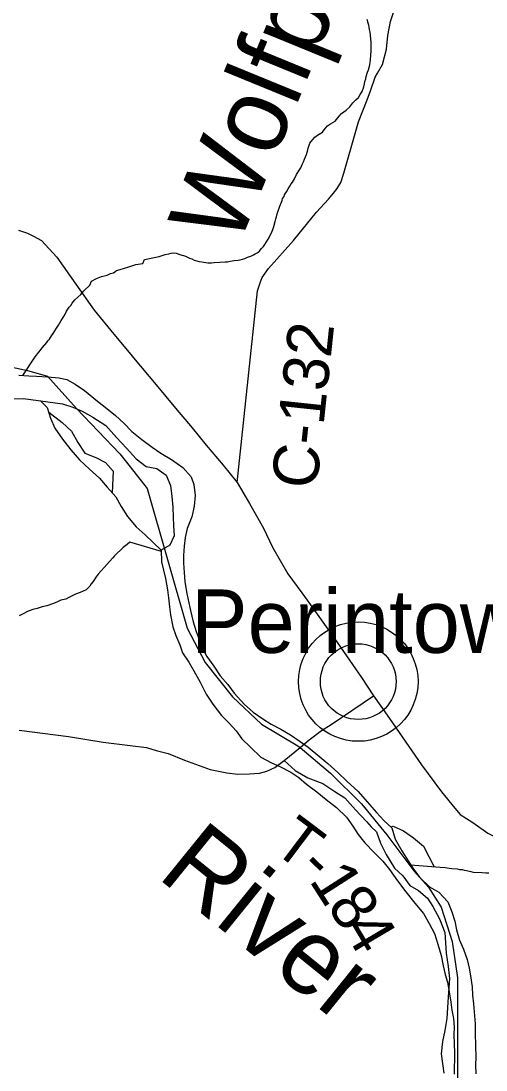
# Model space of a CAD drawing. Extents: x 1310247 to 1664935, y 235267 to 584339.
# Drawn here: x 1473549 to 1476604, y 416732 to 423634 of the extents above; entities that cross this region are included whole.
import ezdxf

# ---------------------------------------------------------------- set-up
doc = ezdxf.new("R2010")
doc.units = 0
for name, color, linetype in [('GM_X_County_Road', 7, 'Continuous'), ('GM_X_County_Road_Text', 7, 'Continuous'), ('GM_X_Major_River', 7, 'Continuous'), ('GM_X_Major_River_Text', 7, 'Continuous'), ('GM_X_Minor_River', 7, 'Continuous'), ('GM_X_Minor_River_Text', 7, 'Continuous'), ('GM_X_Township', 7, 'Continuous'), ('GM_X_Township_Road', 7, 'Continuous'), ('GM_X_Township_Road_Text', 7, 'Continuous'), ('GM_X_Unincorporated', 7, 'Continuous'), ('GM_X_Unincorporated_Location', 7, 'Continuous'), ('GM_X_Unincorporated_Text', 7, 'Continuous'), ('GM_X_US_Route', 7, 'Continuous')]:
    doc.layers.add(name, color=color, linetype=linetype)

msp = doc.modelspace()

# ---------------------------------------------------------------- linework, layer by layer
at = {"layer": 'GM_X_County_Road'}
for points in [[(1474969.4, 420597.6), (1475103.3, 421859.2), (1475119.2, 421910.6), (1475133.9, 421946.1), (1475175.5, 422004.9), (1475339.6, 422189.9), (1475490.3, 422376.1), (1475569.9, 422461.8), (1475601.8, 422501), (1475625, 422532.8), (1475649.5, 422570.8), (1475670.4, 422633.3), (1475767.1, 422970.1), (1475794.1, 423042.4), (1475822.2, 423115.9), (1475845.5, 423175.9), (1475875.7, 423264.3), (1475890.3, 423290), (1475923.9, 423348.6), (1475950.9, 423449.1), (1475958.2, 423539.7), (1475976.6, 423631.5), (1476026.8, 423782.2)], [(1475398, 418866.6), (1475441.4, 418903.7), (1475523.8, 418965.8), (1475586.7, 419006.1), (1475865, 419193)], [(1473536.9, 418967.1), (1473861.2, 418925.6), (1474089, 418888.9), (1474265.4, 418866.8), (1474373.2, 418854.5), (1474436.9, 418835), (1474515.3, 418815.4), (1474623.1, 418771.3), (1474790.7, 418708.2), (1474846.4, 418698.9), (1474902, 418687.6), (1474973.7, 418678), (1475049.6, 418680.2), (1475115.6, 418684.7), (1475163.8, 418697.6), (1475216.4, 418722.4), (1475277.9, 418767.8), (1475382, 418852.9), (1475398, 418866.6)]]:
    msp.add_lwpolyline(points, dxfattribs=at)
at = {"layer": 'GM_X_Major_River'}
for points in [[(1472214.3, 422035.2), (1472342.7, 421925), (1472407.2, 421891.8), (1472467.3, 421852.3), (1472536.6, 421817.1), (1472605.6, 421761.8), (1472670.7, 421710.6), (1472731.8, 421657.4), (1472800.7, 421598.1), (1472869.7, 421544.8), (1472920.9, 421499.8), (1472972.2, 421458.8), (1473037.3, 421407.6), (1473090.5, 421364.6), (1473157.3, 421297.3), (1473224.1, 421232), (1473295.1, 421174.6), (1473366.6, 421149.4), (1473432.5, 421146.4), (1473500.5, 421147.4), (1473564.6, 421150.4)], [(1473535.3, 421303.5), (1473599.2, 421298.5), (1473651.2, 421297.7), (1473723.1, 421292.6), (1473797, 421287.4), (1473848.8, 421274.6), (1473904.3, 421245.6), (1473965.5, 421202.5), (1474050.2, 421132.8), (1474113.3, 421083.7), (1474168.5, 421038.6), (1474223.6, 420987.5), (1474276.6, 420932.5), (1474341.7, 420881.3), (1474410.8, 420830), (1474468.1, 420790.9), (1474537.3, 420749.7), (1474612.3, 420696.3), (1474667.3, 420635.2), (1474684.3, 420584.7), (1474693.1, 420512.2), (1474685.8, 420442), (1474670.5, 420372), (1474641.2, 420296.1), (1474628.1, 420236), (1474621.1, 420177.9), (1474616, 420117.7), (1474617.1, 420067.5), (1474620, 420005.1), (1474625, 419946.8), (1474635.7, 419878.3), (1474646.8, 419826), (1474661.5, 419755.4), (1474680.2, 419680.8), (1474699.1, 419618.2), (1474720.1, 419565.7), (1474743, 419503), (1474770.1, 419452.4), (1474815, 419389.4), (1474857.8, 419324.5), (1474906.8, 419267.5), (1474949.8, 419210.6), (1475016.5, 419137.2), (1475073.5, 419086.1), (1475136.8, 419043), (1475192.1, 419008), (1475255.5, 418974.8), (1475318.8, 418937.7), (1475382.1, 418894.5), (1475435.4, 418855.6), (1475512.2, 418792.1), (1475565.4, 418749.1), (1475630.4, 418689.8), (1475689.4, 418632.7), (1475764.1, 418565.2), (1475822.9, 418496), (1475883.6, 418426.8), (1475932.7, 418373.8), (1475985.6, 418326.2), (1476006.5, 418250.1), (1476051.1, 418175.1), (1476091.9, 418108.2), (1476127, 418053.4), (1476170, 417998.5), (1476232.9, 417937.3), (1476294.2, 417902.2), (1476353.1, 417839), (1476379.9, 417772.3), (1476398.8, 417711.7), (1476409.8, 417653.3), (1476430.6, 417586.7), (1476455.5, 417528.1), (1476480.3, 417459.4), (1476493.3, 417402.9), (1476502.4, 417352.6), (1476513.1, 417278.1), (1476516.1, 417223.8), (1476521.1, 417167.5), (1476526.1, 417115.2), (1476532.7, 417034.7), (1476533.6, 416974.4)], [(1473564.6, 421150.4), (1473821.9, 421114.3), (1473889.5, 421093.1), (1473951, 421066.1), (1474020.3, 421026.8), (1474105.4, 420973.3), (1474175.9, 420893.9), (1474240.7, 420824.6), (1474305.4, 420753.3), (1474370.5, 420704), (1474440.2, 420688.9), (1474501.5, 420645.8), (1474530.2, 420577), (1474539, 420506.6), (1474545.7, 420436.2), (1474548.5, 420369.8), (1474551.5, 420313.5), (1474554.3, 420247.2), (1474527.2, 420185.4), (1474470.6, 420152.1), (1474471.3, 420075.7), (1474497.3, 419966.9), (1474512, 419892.3), (1474517, 419838), (1474524, 419779.6), (1474531.1, 419727.3), (1474545.6, 419648.7), (1474566.6, 419590.1), (1474591.5, 419529.5), (1474610.6, 419477), (1474651.5, 419416.1), (1474684.5, 419359.3), (1474725.1, 419284.4), (1474765.7, 419205.4), (1474808.5, 419138.4), (1474865.2, 419065.2), (1474916.3, 419014.2), (1474961.4, 418963.3), (1475000.4, 418910.5), (1475057.4, 418855.4), (1475124.2, 418790), (1475195.6, 418752.8), (1475249.1, 418729.9), (1475322.5, 418692.6), (1475373.8, 418655.6), (1475425, 418612.6), (1475492.1, 418561.4), (1475553.2, 418512.2), (1475622.3, 418459), (1475687.1, 418395.7), (1475730.1, 418336.8), (1475765.1, 418282), (1475808.1, 418227.1), (1475869, 418163.9), (1475925.9, 418106.7), (1475970.9, 418051.8), (1476023.6, 417976.7), (1476076.3, 417903.5), (1476137, 417830.3), (1476193.7, 417761.1), (1476230.6, 417696.2), (1476265.4, 417629.4), (1476288.1, 417560.8), (1476308.8, 417486.1), (1476323.6, 417417.6), (1476336.6, 417361.1), (1476351.7, 417310.7), (1476362.5, 417246.2), (1476373.3, 417177.8), (1476380.3, 417125.4), (1476389.4, 417071.1), (1476394.4, 417014.7), (1476393.5, 416964.5), (1476394.4, 416904.2), (1476397.3, 416843.9), (1476394.8, 416705.4)], [(1476533.6, 416974.4), (1476534.1, 416892), (1476536.8, 416815.7), (1476535.9, 416765.5), (1476536.8, 416707.2)]]:
    msp.add_lwpolyline(points, dxfattribs=at)
at = {"layer": 'GM_X_Minor_River'}
for points in [[(1475395.8, 422690.9), (1475404.3, 422706.7), (1475410.7, 422724.6), (1475423.6, 422756.3), (1475428, 422772.2), (1475432.3, 422786.1), (1475434.7, 422798.1), (1475447.5, 422829.8), (1475455.8, 422841.6), (1475466.2, 422855.3), (1475478.6, 422869), (1475497, 422882.6), (1475529.6, 422903.8), (1475548.2, 422927.3), (1475562.7, 422945), (1475583.1, 422958.5), (1475613.6, 422975.7), (1475638.6, 423009.1), (1475655, 423026.7), (1475685.7, 423047.9), (1475708.3, 423069.4), (1475729, 423094.9), (1475749.6, 423116.4), (1475766, 423132), (1475776.5, 423149.7), (1475791.1, 423171.4), (1475801.9, 423201.1), (1475806.4, 423221.1), (1475808.8, 423237), (1475815.2, 423252.9), (1475817.6, 423268.8), (1475826.4, 423298.7), (1475832.8, 423312.5), (1475839.7, 423346.4), (1475842.1, 423362.4), (1475844.4, 423376.3), (1475847.4, 423412.3), (1475850, 423436.3), (1475848.4, 423454.3), (1475849.5, 423496.4), (1475847.9, 423512.5), (1475844.6, 423540.6), (1475843.1, 423560.7), (1475839.6, 423578.8), (1475835.9, 423592.9), (1475834.3, 423607), (1475830.6, 423621.1), (1475823.1, 423643.3)], [(1473560.3, 421301.6), (1473640.9, 421424.7), (1473690.6, 421485.5), (1473717.5, 421518.8), (1473723.9, 421530.7), (1473736.1, 421540.4), (1473748.7, 421562.1), (1473759.2, 421577.8), (1473771.6, 421595.5), (1473782.1, 421613.3), (1473794.7, 421633), (1473811.4, 421662.6), (1473826, 421682.3), (1473836.5, 421700), (1473847.1, 421725.8), (1473865.9, 421751.3), (1473876.2, 421763.1), (1473884.5, 421776.9), (1473901.2, 421800.5), (1473942.2, 421835.5), (1473960.8, 421859), (1473999.9, 421896.1), (1474012.6, 421921.8), (1474045.1, 421941), (1474077.5, 421952.1), (1474115.8, 421961.2), (1474136.2, 421972.6), (1474156.4, 421978.1), (1474176.8, 421991.6), (1474201, 421999), (1474229.3, 422008.3), (1474249.5, 422013.8), (1474269.8, 422021.2), (1474302.2, 422032.4), (1474348.5, 422039.2), (1474359.1, 422065), (1474455.9, 422084.5), (1474496.3, 422097.4), (1474520.5, 422102.8), (1474534.7, 422106.5), (1474550.8, 422108), (1474568.7, 422105.6), (1474586.6, 422099.1), (1474604.6, 422094.6), (1474616.5, 422090.3), (1474630.4, 422085.9), (1474642.3, 422079.6), (1474656.2, 422073.2), (1474670.1, 422068.8), (1474685.9, 422060.4), (1474719.8, 422051.5), (1474735.8, 422049.1), (1474775.7, 422044.1), (1474799.8, 422043.4), (1474817.9, 422045), (1474856.1, 422048), (1474890.2, 422049.1), (1474906.3, 422050.7), (1474922.4, 422054.2), (1474936.5, 422055.9), (1474948.6, 422057.6), (1474974.7, 422060.9), (1474988.8, 422062.5), (1475003, 422068.2), (1475019.1, 422071.7), (1475037.3, 422079.3), (1475059.6, 422086.7), (1475075.9, 422096.3), (1475088.1, 422102), (1475100.3, 422109.7), (1475114.5, 422117.3), (1475129.1, 422137), (1475141.4, 422150.7), (1475151.8, 422164.4), (1475162.3, 422182.2), (1475172.8, 422199.9), (1475193.8, 422239.5), (1475202.5, 422263.3), (1475209, 422283.1), (1475217.8, 422315), (1475222.3, 422332.9), (1475226.6, 422346.8), (1475231.1, 422364.7), (1475237.6, 422384.5), (1475244.1, 422402.4), (1475248.5, 422416.3), (1475261.1, 422442), (1475265.5, 422453.9), (1475267.8, 422465.9), (1475278.2, 422479.6), (1475280.5, 422491.6), (1475293, 422511.3), (1475303.5, 422531.1), (1475316, 422546.8), (1475324.4, 422562.6), (1475332.7, 422574.4), (1475345.3, 422596.1), (1475358, 422623.8), (1475378.9, 422655.3), (1475387.2, 422669.1), (1475395.8, 422690.9)], [(1473675.9, 421134.8), (1473721.5, 421091.7), (1473742.3, 421021.1), (1473771.1, 420954.4), (1473821.8, 420883.3), (1473876.5, 420812.1), (1473933.3, 420747), (1473998.2, 420685.7), (1474065.2, 420626.4), (1474114.1, 420567.4), (1474171, 420504.2), (1474205.8, 420439.4), (1474248.6, 420374.5), (1474305.4, 420305.3), (1474364.5, 420254.2), (1474470.6, 420152.1)], [(1473730.5, 421061.2), (1473819.7, 420991.8), (1473880.7, 420934.6), (1473921.4, 420861.6), (1473968.1, 420790.6), (1474039.6, 420761.4), (1474103, 420730.3), (1474154, 420671.2), (1474147.5, 420530.2)], [(1474470.7, 420142.8), (1474263.7, 420204.4), (1474245.3, 420188.9), (1474220.7, 420169.5), (1474163.2, 420114.9), (1474152.8, 420101.1), (1474130.1, 420077.7), (1474111.6, 420058.1), (1474095, 420038.5), (1474074.4, 420017), (1474055.8, 419995.5), (1474043.3, 419977.8), (1474022.5, 419946.3), (1474010.1, 419930.6), (1474001.6, 419914.8), (1473977, 419891.4), (1473938.4, 419874.4), (1473906.1, 419863.2), (1473863.4, 419840.3), (1473843.1, 419830.8), (1473810.8, 419823.6), (1473788.5, 419812.2), (1473762.1, 419800.8), (1473717.6, 419786), (1473687.3, 419778.8), (1473655, 419769.6), (1473626.7, 419762.3), (1473608.5, 419754.8), (1473590.3, 419749.2), (1473561.9, 419734), (1473537.4, 419720.6)], [(1475978, 418333), (1475993.8, 418336), (1476061.2, 418306.7), (1476128.3, 418259.3), (1476193.2, 418204), (1476264.5, 418068.9)], [(1476108.4, 418082.4), (1476303, 418065.6), (1476335.1, 418064.8), (1476361, 418060.1), (1476379, 418057.6), (1476415, 418054.7), (1476431, 418052.3), (1476449, 418051.8), (1476461, 418047.5), (1476476.9, 418045), (1476504.8, 418038.3), (1476520.8, 418033.9), (1476578.9, 418032.4), (1476602.9, 418029.7), (1476622.9, 418029.2)]]:
    msp.add_lwpolyline(points, dxfattribs=at)
at = {"layer": 'GM_X_Township'}
msp.add_lwpolyline([(1473209, 421417.7), (1473590.7, 421334.2), (1473721.8, 421298.4), (1473912.7, 421083.6), (1474198.9, 420785.4), (1474241.1, 420732), (1474377.8, 420558.8), (1474640.1, 419640.2), (1474759.4, 419413.6), (1474938.2, 419186.9), (1475129.1, 419008), (1475367.6, 418864.8), (1475381.9, 418852.9), (1475582.3, 418685.9), (1475785, 418483.1), (1475952, 418280.3), (1476130.8, 418041.7), (1476226.3, 417934.3), (1476309.7, 417803.1), (1476381.3, 417576.5), (1476417.1, 417337.9), (1476417, 416646)], dxfattribs=at)
msp.add_lwpolyline([(1473209, 421417.7), (1473590.7, 421334.2), (1473721.8, 421298.4), (1473912.7, 421083.6), (1474198.9, 420785.4), (1474241.1, 420732), (1474377.8, 420558.8), (1474640.1, 419640.2), (1474759.4, 419413.6), (1474938.2, 419186.9), (1475129.1, 419008), (1475367.6, 418864.8), (1475381.9, 418852.9), (1475582.3, 418685.9), (1475785, 418483.1), (1475952, 418280.3), (1476130.8, 418041.7), (1476226.3, 417934.3), (1476309.7, 417803.1), (1476381.3, 417576.5), (1476417.1, 417337.9), (1476417, 416646)], dxfattribs=at)
at = {"layer": 'GM_X_Township_Road'}
msp.add_lwpolyline([(1475277.9, 418767.8), (1475349.8, 418701.7), (1475433.8, 418655.1), (1475532.7, 418617), (1475610, 418563.8), (1475677.3, 418523.2), (1475745.7, 418443.7), (1475818.7, 418367.4), (1475850.5, 418332.5), (1475883.8, 418299.2), (1475911.6, 418223.7), (1475948.9, 418149.1), (1476002.9, 418060.2), (1476058, 418008.8), (1476104.5, 417946.7), (1476161.2, 417912.1), (1476219.2, 417862.6), (1476255.7, 417806.7), (1476298.8, 417727.2), (1476333.1, 417636.9), (1476341.7, 417501.5), (1476354.6, 417413.3), (1476363.2, 417333.8), (1476354.6, 417213.1), (1476346.7, 417071), (1476334, 416992.4), (1476318.7, 416919.7), (1476309.9, 416838.7), (1476327.5, 416711.6)], dxfattribs=at)
at = {"layer": 'GM_X_Unincorporated'}
for radius in [392.8, 249]:
    msp.add_circle((1475764.5, 419287.4), radius, dxfattribs=at)
at = {"layer": 'GM_X_Unincorporated_Location'}
msp.add_line((1475764.5, 419287.4), (1475764.5, 419287.4), dxfattribs=at)
at = {"layer": 'GM_X_US_Route'}
for points in [[(1473533.2, 422258.6), (1473591.1, 422238.4), (1473630.2, 422219.5), (1473682.6, 422189.9), (1473784.9, 422079.6), (1473908.8, 421901.9), (1474029.9, 421730.9), (1474159.1, 421574.8), (1474269.5, 421438.9), (1474287.5, 421417.3)], [(1474287.5, 421417.3), (1474436.4, 421239.6), (1474564.3, 421086.2), (1474673.3, 420957), (1474764.8, 420842.6), (1474876.5, 420710.7), (1474969.4, 420597.6)], [(1474969.4, 420597.6), (1475050.5, 420459), (1475142, 420296.6), (1475200.9, 420172.3), (1475302.9, 419996.1), (1475394.8, 419870.8), (1475428.6, 419823.3)], [(1475428.6, 419823.3), (1475608.7, 419571.2), (1475785.7, 419313.5), (1475865, 419193), (1475912.5, 419126.1)], [(1475912.5, 419126.1), (1475970.2, 419045), (1476180, 418738.9), (1476310.7, 418563.2), (1476399.8, 418454), (1476434.2, 418412.1), (1476518.2, 418361), (1476615.4, 418291), (1476754.7, 418222.5), (1476937.5, 418120.4), (1477092.3, 418045.9), (1477192, 417996.5)]]:
    msp.add_lwpolyline(points, dxfattribs=at)

# ---------------------------------------------------------------- texts
at = {"layer": 'GM_X_County_Road_Text'}
msp.add_text('C-132', height=300, rotation=83.93344, dxfattribs=at).set_placement((1475491.7, 420548.3))
at = {"layer": 'GM_X_Major_River_Text'}
msp.add_text('River', height=500.02, rotation=320.99321, dxfattribs=at).set_placement((1474435.1, 418003.5))
at = {"layer": 'GM_X_Minor_River_Text'}
msp.add_text('Wolfpen', height=500.08, rotation=67.68652, dxfattribs=at).set_placement((1474970.9, 422132.8))
at = {"layer": 'GM_X_Township_Road_Text'}
for s, rotation, p in [('T', 323.05125, (1475190, 418180.8)), ('-', 315.37535, (1475361.3, 418052.9)), ('1', 302.62486, (1475437.9, 417980)), ('8', 306.92468, (1475551.5, 417804.2)), ('4', 300.74601, (1475657.8, 417663.6))]:
    msp.add_text(s, height=300, rotation=rotation, dxfattribs=at).set_placement(p)
at = {"layer": 'GM_X_Unincorporated_Text'}
msp.add_text('Perintown', height=417, rotation=0.00001, dxfattribs=at).set_placement((1474665.4, 419476.8))

doc.saveas('drawing.dxf')
